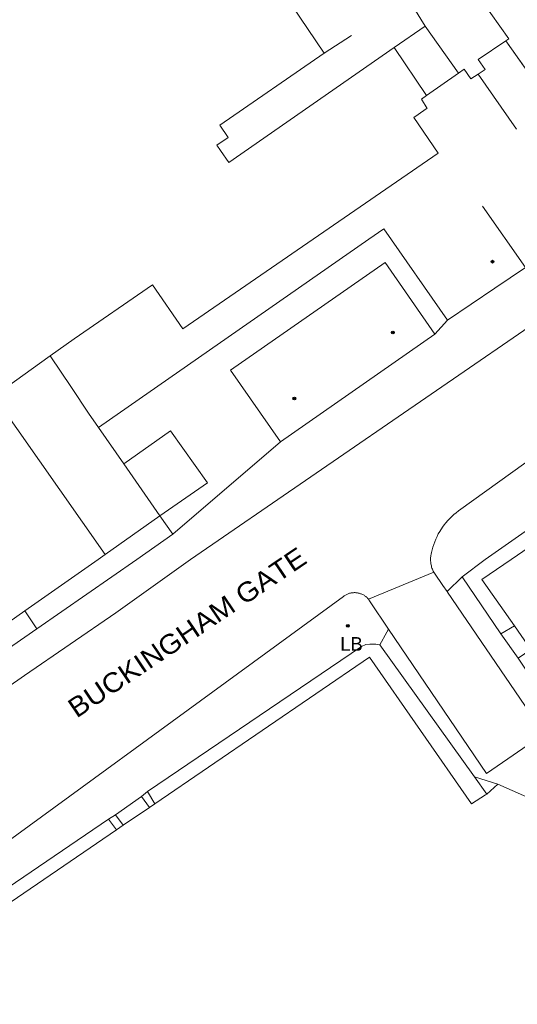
# Model space of a CAD drawing. Extents: x 528790 to 529292, y 179350 to 179856.
# Drawn here: x 529018.7 to 529073.1, y 179451.4 to 179559 of the extents above; entities that cross this region are included whole.
import ezdxf

# ---------------------------------------------------------------- set-up
doc = ezdxf.new("R2010")
doc.units = 0
doc.header["$LTSCALE"] = 0.6
doc.header["$PDMODE"] = 32
doc.header["$PDSIZE"] = 0.3
doc.layers.add('1', color=7, linetype='Continuous', lineweight=13)
doc.layers.add('2', color=7, linetype='Continuous', lineweight=13)
doc.layers.add('3', color=7, linetype='Continuous')
doc.layers.add('5', color=7, linetype='Continuous')

msp = doc.modelspace()

# ---------------------------------------------------------------- linework, layer by layer
at = {"layer": '1'}
for points in [[(529066.25, 179565.25), (529072.15, 179556.9), (529071.8, 179556.7), (529082, 179542.25), (529084.25, 179539.05), (529089, 179542.3), (529059.15, 179584.9)], [(529017.2, 179518.8), (529022, 179522.25), (529024.65, 179524.1), (529033.2, 179530), (529036.5, 179525.2), (529064.4, 179544.4), (529061.75, 179548.3), (529062.25, 179548.65), (529063.1, 179549.25), (529063.2, 179549.3), (529062.6, 179550.3), (529063.15, 179550.7), (529059.6, 179555.95), (529041.544, 179543.388), (529040.635, 179544.705), (529040.241, 179545.275), (529041.476, 179546.124), (529040.542, 179547.483), (529051.953, 179555.326), (529048.384, 179560.64)], [(529082, 179542.25), (529071.8, 179556.7), (529068.8, 179554.65), (529069.55, 179553.55), (529068.784, 179553.056), (529068, 179552.55), (529067.25, 179553.6), (529066.65, 179553.15), (529063.15, 179550.7), (529062.6, 179550.3), (529063.2, 179549.3), (529063.1, 179549.25), (529062.25, 179548.65), (529061.75, 179548.3), (529064.4, 179544.4), (529036.5, 179525.2), (529033.2, 179530), (529024.65, 179524.1), (529022, 179522.25), (529024.35, 179518.8), (529026.2, 179516), (529027.29, 179514.43), (529056.84, 179535), (529058.48, 179536.14), (529065.42, 179526.17), (529070.6, 179529.65), (529073.95, 179531.9)], [(529073.95, 179531.9), (529070.6, 179529.65), (529065.42, 179526.17), (529064.07, 179524.62), (529047.17, 179512.85), (529035.4, 179502.75), (529031.5, 179500), (529020.564, 179492.414), (529000, 179478.15), (528996.5, 179475.4), (528993.832, 179472.797), (528992.4, 179471.4), (528991.407, 179470.425), (528993.641, 179468.76), (528994.001, 179468.622), (528994.425, 179468.717), (528994.8, 179469), (528996.5, 179470.75), (528998.2, 179472.3), (529000, 179473.93), (529019.2, 179487.3), (529029.2, 179494.15), (529037.35, 179500), (529076.8, 179527.1)], [(529076.8, 179527.1), (529037.35, 179500), (529029.2, 179494.15), (529019.2, 179487.3), (529000, 179473.93), (528998.2, 179472.3), (528996.5, 179470.75), (528994.8, 179469), (528994.425, 179468.717), (528994.001, 179468.622), (528993.641, 179468.76), (528991.407, 179470.425), (528989.6, 179468.65), (528988.542, 179467.133), (528991.564, 179465.226), (528991.609, 179464.932), (528991.3, 179464.4), (528987.2, 179457.3), (528981.95, 179446.8)], [(529005.396, 179460.457), (529054.064, 179495.965), (529054.133, 179496.014), (529054.203, 179496.06), (529054.276, 179496.104), (529054.35, 179496.144), (529054.427, 179496.181), (529054.504, 179496.215), (529054.583, 179496.245), (529054.663, 179496.273), (529054.744, 179496.297), (529054.826, 179496.317), (529054.909, 179496.335), (529054.993, 179496.348), (529055.077, 179496.359), (529055.161, 179496.366), (529055.246, 179496.369), (529055.33, 179496.369), (529055.415, 179496.365), (529055.519, 179496.355), (529055.603, 179496.342), (529055.686, 179496.327), (529055.769, 179496.307), (529055.85, 179496.285), (529055.931, 179496.258), (529056.01, 179496.229), (529056.088, 179496.196), (529056.164, 179496.16), (529056.239, 179496.121), (529056.313, 179496.079), (529056.384, 179496.033), (529056.454, 179495.985), (529056.522, 179495.934), (529056.587, 179495.881), (529056.65, 179495.824), (529056.711, 179495.765), (529056.817, 179495.648), (529063.936, 179498.604), (529063.881, 179498.713), (529063.83, 179498.823), (529063.783, 179498.936), (529063.741, 179499.051), (529063.705, 179499.167), (529063.673, 179499.285), (529063.645, 179499.404), (529063.623, 179499.524), (529063.599, 179499.708), (529063.59, 179499.829), (529063.586, 179499.951), (529063.587, 179500.073), (529063.593, 179500.195), (529063.604, 179500.317), (529063.62, 179500.438), (529063.641, 179500.558), (529063.683, 179500.741), (529063.754, 179501.044), (529063.837, 179501.344), (529063.933, 179501.641), (529064.04, 179501.933), (529064.16, 179502.221), (529064.291, 179502.504), (529064.433, 179502.781), (529064.587, 179503.052), (529064.889, 179503.52), (529065.073, 179503.772), (529065.268, 179504.016), (529065.472, 179504.251), (529065.685, 179504.478), (529065.908, 179504.697), (529066.139, 179504.905), (529066.379, 179505.105), (529066.657, 179505.316), (529074.015, 179510.605)], [(529074.015, 179510.605), (529066.657, 179505.316), (529066.379, 179505.105), (529066.139, 179504.905), (529065.908, 179504.697), (529065.685, 179504.478), (529065.472, 179504.251), (529065.268, 179504.016), (529065.073, 179503.772), (529064.889, 179503.52), (529064.587, 179503.052), (529064.433, 179502.781), (529064.291, 179502.504), (529064.16, 179502.221), (529064.04, 179501.933), (529063.933, 179501.641), (529063.837, 179501.344), (529063.754, 179501.044), (529063.683, 179500.741), (529063.641, 179500.558), (529063.62, 179500.438), (529063.604, 179500.317), (529063.593, 179500.195), (529063.587, 179500.073), (529063.586, 179499.951), (529063.59, 179499.829), (529063.599, 179499.708), (529063.623, 179499.524), (529063.645, 179499.404), (529063.673, 179499.285), (529063.705, 179499.167), (529063.741, 179499.051), (529063.783, 179498.936), (529063.83, 179498.823), (529063.881, 179498.713), (529063.936, 179498.604), (529064.02, 179498.482), (529064.927, 179497.167), (529065.393, 179496.49), (529067.05, 179498.1), (529069.55, 179500), (529078.05, 179505.95)], [(529004.7, 179455.5), (529028.4, 179471.6), (529029.15, 179472.1), (529032, 179474.1), (529032.65, 179474.65), (529056.05, 179490.5), (529056.5, 179490.7), (529056.95, 179490.75), (529057.6, 179490.75), (529058.05, 179490.65), (529058.82, 179492.05), (529058.999, 179492.375), (529056.998, 179495.376), (529056.817, 179495.648), (529056.711, 179495.765), (529056.65, 179495.824), (529056.587, 179495.881), (529056.522, 179495.934), (529056.454, 179495.985), (529056.384, 179496.033), (529056.313, 179496.079), (529056.239, 179496.121), (529056.164, 179496.16), (529056.088, 179496.196), (529056.01, 179496.229), (529055.931, 179496.258), (529055.85, 179496.285), (529055.769, 179496.307), (529055.686, 179496.327), (529055.603, 179496.342), (529055.519, 179496.355), (529055.415, 179496.365), (529055.33, 179496.369), (529055.246, 179496.369), (529055.161, 179496.366), (529055.077, 179496.359), (529054.993, 179496.348), (529054.909, 179496.335), (529054.826, 179496.317), (529054.744, 179496.297), (529054.663, 179496.273), (529054.583, 179496.245), (529054.504, 179496.215), (529054.427, 179496.181), (529054.35, 179496.144), (529054.276, 179496.104), (529054.203, 179496.06), (529054.133, 179496.014), (529054.064, 179495.965), (529005.396, 179460.457)], [(529075.3, 179473.5), (529070.95, 179475.45), (529069.75, 179474.35), (529069.6, 179474.25), (529068.05, 179473.3), (529056.9, 179489.3), (529033.45, 179473.3), (529032.85, 179472.9), (529030, 179470.95), (529029.25, 179470.45), (529005.4, 179454.15), (529005, 179453.4), (529003.6, 179453.95), (529000, 179446.4)]]:
    msp.add_lwpolyline(points, dxfattribs=at)
for points in [[(529071.8, 179556.7), (529072.15, 179556.9), (529066.25, 179565.25), (529061.95, 179571.4), (529058.05, 179568.649), (529058.023, 179568.63), (529058.519, 179567.845), (529059.319, 179566.672), (529061.55, 179563.4), (529063.05, 179561.2), (529061.75, 179560.3), (529063, 179558.3), (529066.65, 179553.15), (529067.25, 179553.6), (529068, 179552.55), (529068.784, 179553.056), (529069.55, 179553.55), (529068.8, 179554.65)], [(529059.6, 179555.95), (529063, 179558.3), (529061.75, 179560.3), (529063.05, 179561.2), (529061.55, 179563.4), (529059.319, 179566.672), (529058.519, 179567.845), (529057.35, 179567.05), (529055.9, 179566.05), (529053.15, 179564.05), (529048.384, 179560.64), (529051.953, 179555.326), (529040.542, 179547.483), (529041.476, 179546.124), (529040.241, 179545.275), (529040.635, 179544.705), (529041.544, 179543.388)], [(529059.6, 179555.95), (529063.15, 179550.7), (529066.65, 179553.15), (529063, 179558.3)], [(529058.48, 179536.14), (529056.84, 179535), (529027.29, 179514.43), (529030.07, 179510.45), (529035.17, 179514.06), (529039.2, 179508.39), (529034, 179504.75), (529035.4, 179502.75), (529047.17, 179512.85), (529041.71, 179520.69), (529058.61, 179532.46), (529064.07, 179524.62), (529065.42, 179526.17)], [(529058.61, 179532.46), (529041.71, 179520.69), (529047.17, 179512.85), (529064.07, 179524.62)], [(529010.352, 179528.732), (529008.022, 179527.132), (529007.33, 179528.14), (529004.05, 179525.81), (529001.81, 179524.22), (529005.85, 179518.14), (529009.04, 179513.34), (529015.84, 179517.83), (529028.02, 179500.54), (529034, 179504.75), (529030.07, 179510.45), (529027.29, 179514.43), (529026.2, 179516), (529024.35, 179518.8), (529022, 179522.25), (529017.2, 179518.8)], [(529005.85, 179518.14), (529000.85, 179514.7), (529000, 179513.3), (528991.5, 179500), (528984.9, 179489.65), (528990.4, 179481.3), (528988.8, 179480.2), (528992.2, 179475.3), (529000, 179480.8), (529019.256, 179494.368), (529027.25, 179500), (529028.02, 179500.54), (529015.84, 179517.83), (529009.04, 179513.34)], [(529034, 179504.75), (529039.2, 179508.39), (529035.17, 179514.06), (529030.07, 179510.45)], [(529101.15, 179486.5), (529096.316, 179493.479), (529091.8, 179500), (529085.6, 179509), (529081.6, 179506.25), (529079, 179504.5), (529072.4, 179500), (529069.2, 179497.8), (529072.75, 179492.75), (529074.55, 179490.15), (529084.6, 179475.6), (529092.35, 179471.1), (529096.6, 179478.45), (529094.9, 179479.45), (529095.2, 179480.15), (529097.9, 179480.65)], [(529072.75, 179492.75), (529069.2, 179497.8), (529072.4, 179500), (529079, 179504.5), (529078.05, 179505.95), (529069.55, 179500), (529067.05, 179498.1), (529071.25, 179491.85)], [(529031.5, 179500), (529035.4, 179502.75), (529034, 179504.75), (529028.02, 179500.54), (529027.25, 179500), (529019.256, 179494.368), (529020.564, 179492.414)], [(529076, 179480.95), (529065.43, 179496.435), (529065.393, 179496.49), (529064.927, 179497.167), (529064.02, 179498.482), (529063.936, 179498.604), (529056.817, 179495.648), (529056.998, 179495.376), (529058.999, 179492.375), (529069.7, 179476.6)], [(529080.8, 179477.8), (529073.15, 179489.2), (529071.25, 179491.85), (529067.05, 179498.1), (529065.393, 179496.49), (529065.43, 179496.435), (529076, 179480.95), (529069.7, 179476.6), (529058.999, 179492.375), (529058.82, 179492.05), (529058.05, 179490.65), (529068.4, 179476.25), (529070.95, 179475.45), (529075.3, 179473.5), (529076.4, 179475.4), (529086.5, 179469.6), (529087.2, 179468), (529092.35, 179471.1), (529084.6, 179475.6)], [(528996.5, 179475.4), (529000, 179478.15), (529020.564, 179492.414), (529019.256, 179494.368), (529000, 179480.8), (528992.2, 179475.3), (528993.832, 179472.797)], [(529071.25, 179491.85), (529073.15, 179489.2), (529074.55, 179490.15), (529072.75, 179492.75)], [(529058.05, 179490.65), (529057.6, 179490.75), (529056.95, 179490.75), (529056.5, 179490.7), (529056.05, 179490.5), (529032.65, 179474.65), (529033.45, 179473.3), (529056.9, 179489.3), (529068.05, 179473.3), (529069.6, 179474.25), (529069.75, 179474.35), (529068.4, 179476.25)], [(529070.95, 179475.45), (529068.4, 179476.25), (529069.75, 179474.35)], [(529032.85, 179472.9), (529032, 179474.1), (529029.15, 179472.1), (529030, 179470.95)], [(529033.45, 179473.3), (529032.65, 179474.65), (529032, 179474.1), (529032.85, 179472.9)], [(529005.4, 179454.15), (529029.25, 179470.45), (529028.4, 179471.6), (529004.7, 179455.5), (529003.6, 179453.95), (529005, 179453.4)], [(529030, 179470.95), (529029.15, 179472.1), (529028.4, 179471.6), (529029.25, 179470.45)]]:
    msp.add_lwpolyline(points, close=True, dxfattribs=at)
at = {"layer": '2'}
for p, q in [((529063, 179558.3), (529059.6, 179555.95)), ((529063, 179558.3), (529066.65, 179553.15)), ((529051.953, 179555.326), (529054.929, 179557.287)), ((529071.8, 179556.7), (529082, 179542.25)), ((529059.6, 179555.95), (529063.15, 179550.7)), ((529066.65, 179553.15), (529063.15, 179550.7)), ((529068.784, 179553.056), (529072.985, 179547.04)), ((529069.26, 179538.62), (529073.95, 179531.9)), ((529064.07, 179524.62), (529065.42, 179526.17)), ((529064.07, 179524.62), (529047.17, 179512.85)), ((529027.29, 179514.43), (529030.07, 179510.45)), ((529035.4, 179502.75), (529047.17, 179512.85)), ((529030.07, 179510.45), (529034, 179504.75)), ((529034, 179504.75), (529028.02, 179500.54)), ((529034, 179504.75), (529035.4, 179502.75)), ((529056.817, 179495.648), (529063.936, 179498.604)), ((529067.05, 179498.1), (529065.393, 179496.49)), ((529067.05, 179498.1), (529071.25, 179491.85)), ((529020.564, 179492.414), (529019.256, 179494.368)), ((529072.75, 179492.75), (529071.25, 179491.85)), ((529072.75, 179492.75), (529074.55, 179490.15)), ((529071.25, 179491.85), (529073.15, 179489.2)), ((529058.05, 179490.65), (529068.4, 179476.25)), ((529068.4, 179476.25), (529070.95, 179475.45)), ((529068.4, 179476.25), (529069.75, 179474.35)), ((529070.95, 179475.45), (529069.75, 179474.35)), ((529075.3, 179473.5), (529070.95, 179475.45)), ((529029.15, 179472.1), (529032, 179474.1)), ((529032, 179474.1), (529032.65, 179474.65)), ((529032.85, 179472.9), (529032, 179474.1)), ((529032.65, 179474.65), (529033.45, 179473.3)), ((529032.85, 179472.9), (529030, 179470.95)), ((529033.45, 179473.3), (529032.85, 179472.9)), ((529028.4, 179471.6), (529029.15, 179472.1)), ((529028.4, 179471.6), (529029.25, 179470.45)), ((529030, 179470.95), (529029.15, 179472.1)), ((529030, 179470.95), (529029.25, 179470.45))]:
    msp.add_line(p, q, dxfattribs=at)
for points in [[(529058.519, 179567.845), (529059.319, 179566.672), (529061.55, 179563.4), (529063.05, 179561.2), (529061.75, 179560.3), (529063, 179558.3)], [(529066.25, 179565.25), (529072.15, 179556.9), (529071.8, 179556.7)], [(529051.953, 179555.326), (529048.384, 179560.64), (529053.15, 179564.05)], [(529071.8, 179556.7), (529068.8, 179554.65), (529069.55, 179553.55), (529068.784, 179553.056)], [(529059.6, 179555.95), (529041.544, 179543.388), (529040.635, 179544.705), (529040.241, 179545.275), (529041.476, 179546.124), (529040.542, 179547.483), (529051.953, 179555.326)], [(529068.784, 179553.056), (529068, 179552.55), (529067.25, 179553.6), (529066.65, 179553.15)], [(529063.15, 179550.7), (529062.6, 179550.3), (529063.2, 179549.3), (529063.1, 179549.25), (529062.25, 179548.65), (529061.75, 179548.3), (529064.4, 179544.4), (529036.5, 179525.2), (529033.2, 179530), (529024.65, 179524.1), (529022, 179522.25)], [(529065.42, 179526.17), (529058.48, 179536.14), (529056.84, 179535), (529027.29, 179514.43)], [(529075.4, 179532.9), (529077.2, 179530.3), (529077.4, 179530.05), (529077.5, 179529.75), (529077.5, 179528.55), (529077.25, 179527.8), (529077.05, 179527.4), (529076.8, 179527.1), (529037.35, 179500), (529029.2, 179494.15), (529019.2, 179487.3), (529000, 179473.93), (528998.2, 179472.3), (528996.5, 179470.75), (528994.8, 179469), (528994.425, 179468.717), (528994.001, 179468.622), (528993.641, 179468.76), (528991.407, 179470.425)], [(529047.17, 179512.85), (529041.71, 179520.69), (529058.61, 179532.46), (529064.07, 179524.62)], [(529073.95, 179531.9), (529070.6, 179529.65), (529065.42, 179526.17)], [(529022, 179522.25), (529017.2, 179518.8), (529010.352, 179528.732)], [(529027.29, 179514.43), (529026.2, 179516), (529024.35, 179518.8), (529022, 179522.25)], [(529028.02, 179500.54), (529015.84, 179517.83), (529009.04, 179513.34), (529005.85, 179518.14)], [(529030.07, 179510.45), (529035.17, 179514.06), (529039.2, 179508.39), (529034, 179504.75)], [(529063.936, 179498.604), (529063.881, 179498.713), (529063.83, 179498.823), (529063.783, 179498.936), (529063.741, 179499.051), (529063.705, 179499.167), (529063.673, 179499.285), (529063.645, 179499.404), (529063.623, 179499.524), (529063.599, 179499.708), (529063.59, 179499.829), (529063.586, 179499.951), (529063.587, 179500.073), (529063.593, 179500.195), (529063.604, 179500.317), (529063.62, 179500.438), (529063.641, 179500.558), (529063.683, 179500.741), (529063.754, 179501.044), (529063.837, 179501.344), (529063.933, 179501.641), (529064.04, 179501.933), (529064.16, 179502.221), (529064.291, 179502.504), (529064.433, 179502.781), (529064.587, 179503.052), (529064.889, 179503.52), (529065.073, 179503.772), (529065.268, 179504.016), (529065.472, 179504.251), (529065.685, 179504.478), (529065.908, 179504.697), (529066.139, 179504.905), (529066.379, 179505.105), (529066.657, 179505.316), (529074.015, 179510.605)], [(529067.05, 179498.1), (529069.55, 179500), (529078.05, 179505.95)], [(529079, 179504.5), (529072.4, 179500), (529069.2, 179497.8), (529072.75, 179492.75)], [(529035.4, 179502.75), (529031.5, 179500), (529020.564, 179492.414)], [(529028.02, 179500.54), (529027.25, 179500), (529019.256, 179494.368)], [(529065.393, 179496.49), (529064.927, 179497.167), (529064.02, 179498.482), (529063.936, 179498.604)], [(529005.396, 179460.457), (529054.064, 179495.965), (529054.133, 179496.014), (529054.203, 179496.06), (529054.276, 179496.104), (529054.35, 179496.144), (529054.427, 179496.181), (529054.504, 179496.215), (529054.583, 179496.245), (529054.663, 179496.273), (529054.744, 179496.297), (529054.826, 179496.317), (529054.909, 179496.335), (529054.993, 179496.348), (529055.077, 179496.359), (529055.161, 179496.366), (529055.246, 179496.369), (529055.33, 179496.369), (529055.415, 179496.365), (529055.519, 179496.355), (529055.603, 179496.342), (529055.686, 179496.327), (529055.769, 179496.307), (529055.85, 179496.285), (529055.931, 179496.258), (529056.01, 179496.229), (529056.088, 179496.196), (529056.164, 179496.16), (529056.239, 179496.121), (529056.313, 179496.079), (529056.384, 179496.033), (529056.454, 179495.985), (529056.522, 179495.934), (529056.587, 179495.881), (529056.65, 179495.824), (529056.711, 179495.765), (529056.817, 179495.648)], [(529058.999, 179492.375), (529069.7, 179476.6), (529076, 179480.95), (529065.43, 179496.435), (529065.393, 179496.49)], [(529056.817, 179495.648), (529056.998, 179495.376), (529058.999, 179492.375)], [(529019.256, 179494.368), (529000, 179480.8), (528992.2, 179475.3)], [(529020.564, 179492.414), (529000, 179478.15), (528996.5, 179475.4), (528993.832, 179472.797)], [(529058.05, 179490.65), (529058.82, 179492.05), (529058.999, 179492.375)], [(529032.65, 179474.65), (529056.05, 179490.5), (529056.5, 179490.7), (529056.95, 179490.75), (529057.6, 179490.75), (529058.05, 179490.65)], [(529069.75, 179474.35), (529069.6, 179474.25), (529068.05, 179473.3), (529056.9, 179489.3), (529033.45, 179473.3)], [(529003.6, 179453.95), (529004.7, 179455.5), (529028.4, 179471.6)], [(529029.25, 179470.45), (529005.4, 179454.15), (529005, 179453.4), (529003.6, 179453.95)]]:
    msp.add_lwpolyline(points, dxfattribs=at)
at = {"layer": '3'}
for p in [(529070.35, 179532.55), (529059.45, 179524.8), (529048.7, 179517.6), (529054.55, 179492.75)]:
    msp.add_point(p, dxfattribs=at)

# ---------------------------------------------------------------- texts
at = {"layer": '5', "width": 1.1}
msp.add_text('BUCKINGHAM GATE', height=2.125, rotation=34, dxfattribs=at).set_placement((529024.9, 179482.6))
at = {"layer": '5'}
msp.add_text('LB', height=1.5, dxfattribs=at).set_placement((529053.72, 179490.01))

doc.saveas('drawing.dxf')
